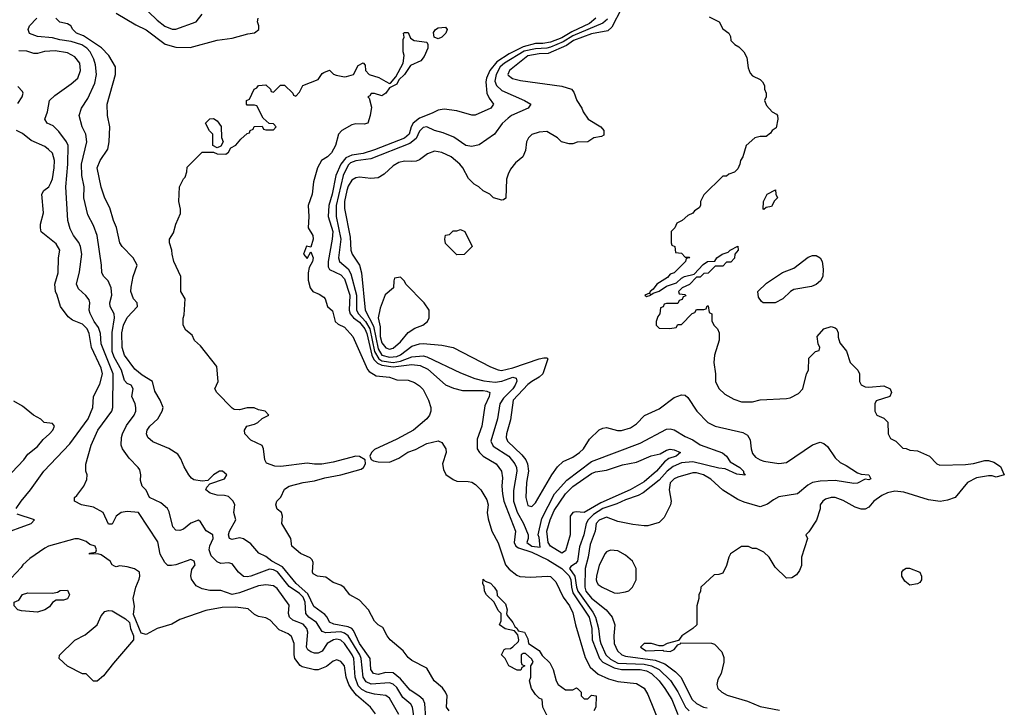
# Model space of a CAD drawing. Header units: inches. Extents: x 2348352 to 2479776, y 460422 to 613655.
# Tile 298 of 590: x 2374455 to 2379714, y 580809 to 584482. Entities that reach past the tile are written whole.
import ezdxf

# ---------------------------------------------------------------- set-up
doc = ezdxf.new("R2010")
doc.units = ezdxf.units.IN
doc.header["$MEASUREMENT"] = 0
doc.layers.add('C3578', color=7, linetype='Continuous')

msp = doc.modelspace()

# ---------------------------------------------------------------- linework, layer by layer
at = {"layer": 'C3578', "color": 4}
for points, elevation in [([(2374970, 584517.1), (2375075.2, 584455.2), (2375130, 584428.2), (2375231.7, 584351.7), (2375290, 584335.8), (2375365.8, 584334.2), (2375510, 584373.4), (2375590, 584384), (2375673.2, 584406.8), (2375709.1, 584410.9), (2375733.2, 584430), (2375732.7, 584450), (2375725.2, 584470), (2375729.2, 584490)], 84), ([(2375144.1, 584524.1), (2375190, 584478.8), (2375230, 584447.3), (2375270, 584430.8), (2375290, 584431), (2375398, 584470), (2375430, 584511)], 88), ([(2377670, 584542.4), (2377618.2, 584441.8), (2377596.9, 584423.1), (2377510, 584406), (2377412.7, 584370), (2377376.4, 584343.6), (2377278.3, 584301.7), (2377230, 584299.3), (2377170, 584289.6), (2377071, 584210), (2377062.8, 584190), (2377064.9, 584184.9), (2377087.9, 584167.9), (2377130, 584158), (2377350, 584126.8), (2377402, 584110), (2377414.4, 584094.4), (2377430.9, 584050.9), (2377458, 584010), (2377464.7, 583990), (2377491.3, 583950), (2377558.8, 583910), (2377576, 583890), (2377574.8, 583865.2), (2377562, 583858), (2377522, 583850), (2377490, 583828.7), (2377432.7, 583827.3), (2377410, 583818), (2377390, 583818), (2377349.1, 583829.1), (2377328, 583850), (2377270, 583884), (2377230, 583882), (2377191.1, 583868.9), (2377172, 583850), (2377162, 583830), (2377156.9, 583783.1), (2377142, 583750), (2377103.5, 583716.5), (2377076, 583684), (2377063.5, 583656.5), (2377056, 583630), (2377051.1, 583528.9), (2377039.6, 583520.4), (2377030, 583518), (2376986, 583530), (2376966, 583550), (2376930, 583568), (2376908, 583590), (2376883.2, 583603.2), (2376852.9, 583632.9), (2376821.2, 583690), (2376805.2, 583710), (2376759, 583750), (2376710, 583772.7), (2376670, 583779.3), (2376633.7, 583766.3), (2376590, 583733.2), (2376573.2, 583726.8), (2376550, 583723.7), (2376510, 583726.6), (2376481.1, 583718.9), (2376450, 583701.2), (2376402.5, 583657.5), (2376370, 583637.2), (2376330, 583633.2), (2376270, 583641.2), (2376250, 583637.2), (2376230, 583625.2), (2376210, 583592.7), (2376202.3, 583570), (2376190.4, 583510), (2376190, 583474), (2376220.9, 583320.9), (2376224.4, 583250), (2376230.4, 583230), (2376270.2, 583170.2), (2376280.4, 583130), (2376300.2, 582930), (2376344.6, 582844.6), (2376370, 582723.8), (2376390, 582690.2), (2376430, 582678.6), (2376470, 582682.9), (2376490, 582691.6), (2376550, 582738.7), (2376590, 582750.4), (2376610, 582752.4), (2376710, 582744), (2376770, 582731), (2376970, 582627.3), (2377010, 582610.8), (2377028, 582608), (2377090, 582621.5), (2377230.4, 582670.4), (2377255.2, 582675.2), (2377270, 582674.8), (2377276, 582670), (2377250, 582589.6), (2377230, 582571.6), (2377190, 582549.6), (2377170, 582533.3), (2377090.4, 582450), (2377076.1, 582343.9), (2377054.9, 582270), (2377053, 582250), (2377060.5, 582230), (2377137.4, 582157.4), (2377158.4, 582130), (2377167, 582110), (2377172.4, 582070), (2377161.6, 582010), (2377158, 581930), (2377170, 581886), (2377190, 581881), (2377210, 581901), (2377297, 582050), (2377326.9, 582093.1), (2377358, 582122), (2377410, 582144.4), (2377446, 582170), (2377466, 582190), (2377498, 582242), (2377550, 582290.8), (2377570, 582300.7), (2377590, 582304), (2377648.3, 582288.3), (2377670, 582288), (2377718, 582302), (2377750, 582322.8), (2377791.9, 582368.1), (2377870, 582404), (2377950, 582464), (2377990, 582478.8), (2378010, 582476), (2378024.5, 582464.5), (2378071, 582390), (2378130.7, 582330.7), (2378170, 582310.8), (2378317.3, 582277.3), (2378342.8, 582262.8), (2378357.3, 582237.3), (2378362, 582190), (2378370, 582164.7), (2378384.7, 582144.7), (2378410.4, 582130.4), (2378430, 582123), (2378509.4, 582110.6), (2378550, 582116.3), (2378690, 582211.3), (2378730, 582224.7), (2378750, 582218), (2378770, 582202), (2378810, 582142), (2378836.9, 582116.9), (2378870, 582101), (2378930, 582060.7), (2378950, 582054), (2378991.3, 582050), (2379002, 582030), (2378990, 582024), (2378970, 582028), (2378930, 582007), (2378910, 582005.1), (2378810, 582019.6), (2378730, 582017), (2378690, 582009.5), (2378664.2, 581995.8), (2378610, 581949.4), (2378510, 581932.3), (2378482, 581918), (2378450, 581894), (2378410, 581879), (2378324.1, 581904.1), (2378290, 581919.3), (2378210, 581969.3), (2378146.8, 582026.8), (2378108, 582050), (2378070, 582061.2), (2378050, 582061.2), (2377970, 582039), (2377950, 582029), (2377930, 582008), (2377924, 581970), (2377934, 581910), (2377930.8, 581890), (2377896.8, 581823.2), (2377870, 581795.3), (2377810, 581779), (2377790, 581779), (2377730, 581785.2), (2377650, 581801.2), (2377590, 581824), (2377550, 581809.3), (2377533.4, 581790), (2377528, 581750), (2377501.4, 581678.6), (2377491.7, 581610), (2377476, 581550), (2377472.9, 581450), (2377479.6, 581430), (2377510, 581392.4), (2377587.3, 581330), (2377619.1, 581290), (2377633.4, 581250), (2377628, 581190), (2377630.5, 581150), (2377648, 581110), (2377670.7, 581090), (2377690, 581082.3), (2377850, 581060.7), (2377900.7, 581040.7), (2377958.2, 580998.2), (2377985.5, 580970), (2378047, 580850), (2378070, 580828.7), (2378106.8, 580810), (2378126.4, 580806.4)], 92), ([(2376561.3, 580750), (2376553.6, 580810), (2376545.1, 580825.1), (2376501.4, 580861.4), (2376470, 580914), (2376450, 580933), (2376430, 580939.7), (2376332.3, 580932.3), (2376305.3, 580945.3), (2376289.8, 580970), (2376279.3, 581070), (2376271.8, 581090), (2376209.9, 581189.9), (2376190, 581205.3), (2376170, 581211.6), (2376090, 581207.3), (2376070, 581214), (2376041.1, 581261.1), (2375999.5, 581290), (2375983, 581310), (2375979.3, 581370), (2375970, 581397.4), (2375950, 581417.2), (2375894, 581454), (2375831.8, 581531.8), (2375810, 581543.9), (2375790, 581546), (2375690, 581509.8), (2375670, 581505.4), (2375650, 581507.8), (2375623.7, 581530), (2375590, 581575.3), (2375570, 581581.2), (2375530, 581577.2), (2375510, 581585.2), (2375478.6, 581618.6), (2375467.8, 581650), (2375470, 581671.3), (2375489.3, 581710), (2375486, 581730), (2375451, 581751), (2375420.2, 581800.2), (2375410, 581809), (2375370, 581793.2), (2375330, 581760.9), (2375310, 581753.2), (2375290, 581755.3), (2375273.6, 581773.6), (2375253.2, 581853.2), (2375244, 581870), (2375210, 581900.9), (2375149.5, 581929.5), (2375130, 581968), (2375108.7, 581990), (2375100.2, 582020.2), (2375102, 582050), (2375096.5, 582076.5), (2375088.7, 582090), (2375040.2, 582140.2), (2375004, 582190), (2374997.2, 582210), (2374999.3, 582250), (2375005.2, 582270), (2375025.4, 582314.6), (2375066, 582370), (2375075.1, 582390), (2375076, 582410), (2375072.7, 582430), (2375055.1, 582470), (2375060.9, 582510), (2375050, 582529), (2375030, 582539.3), (2375014.9, 582554.9), (2374998.3, 582610), (2374960, 582680), (2374949.8, 582710), (2374948.5, 582811.5), (2374961.3, 582890), (2374959.6, 582910), (2374939.3, 582950), (2374936, 582970), (2374946.6, 583010), (2374943.7, 583050), (2374927.2, 583087.2), (2374904, 583110), (2374894, 583130), (2374892.7, 583170), (2374869.4, 583330), (2374850, 583382), (2374818.9, 583438.9), (2374798.4, 583530), (2374799.5, 583590), (2374787.6, 583650), (2374784.7, 583710), (2374814.5, 583830), (2374809.3, 583870), (2374789.3, 583910), (2374772.7, 583970), (2374785.2, 584010), (2374819.1, 584060.9), (2374856.6, 584143.4), (2374865.6, 584190), (2374860.1, 584240.1), (2374851.2, 584271.2), (2374832, 584310), (2374814.5, 584330), (2374787.2, 584347.2), (2374730, 584366), (2374670, 584374.2), (2374630, 584385.1), (2374550, 584391.5), (2374508.5, 584408.5), (2374500.7, 584430), (2374507.6, 584450), (2374547.6, 584490)], 88), ([(2376625.1, 580750), (2376618.3, 580830), (2376609.7, 580850), (2376587.6, 580870), (2376540.4, 580900.4), (2376490, 580961.1), (2376450, 580992.3), (2376410, 580995.4), (2376370, 580984), (2376345.1, 580990), (2376331.2, 581011.2), (2376326.9, 581070), (2376270.8, 581150), (2376238.6, 581218.6), (2376229, 581229), (2376210, 581238.4), (2376133.1, 581253.1), (2376110, 581264.5), (2376098, 581290), (2376084.9, 581304.9), (2376026.9, 581346.9), (2375994.5, 581414.5), (2375931.9, 581470), (2375858.4, 581558.4), (2375802, 581590), (2375770, 581614.5), (2375731.8, 581631.8), (2375690, 581681.2), (2375650, 581709.4), (2375630, 581714.5), (2375590, 581704.5), (2375575.3, 581710), (2375569.7, 581729.7), (2375576.2, 581750), (2375609.5, 581810), (2375599, 581850), (2375604, 581890), (2375596, 581910), (2375570, 581934.5), (2375550, 581940.9), (2375510, 581942), (2375472.7, 581952.7), (2375448.7, 581970), (2375454.6, 581985.4), (2375470, 582002), (2375548.7, 582030), (2375562, 582050), (2375550, 582062), (2375538, 582070), (2375522, 582070), (2375491.3, 582050), (2375459.8, 582020.2), (2375430, 582017.2), (2375384.8, 582024.8), (2375372.5, 582032.5), (2375359, 582050), (2375333.6, 582093.6), (2375316.5, 582136.5), (2375300.2, 582160.2), (2375251.9, 582191.9), (2375167.3, 582227.3), (2375139.3, 582250), (2375132, 582270), (2375136.2, 582290), (2375149.7, 582310.3), (2375192.7, 582350), (2375216, 582390), (2375221.2, 582410), (2375205.2, 582450), (2375177.5, 582497.5), (2375165.2, 582550), (2375110, 582583.7), (2375070, 582616), (2375014.5, 582690), (2375003, 582730), (2375001.1, 582810), (2375010, 582850.8), (2375030, 582890.7), (2375084, 582950), (2375082, 582970), (2375064, 582990), (2375049.4, 583030), (2375050, 583054), (2375062, 583110), (2375082, 583170), (2375062, 583210), (2375002, 583270), (2374989.4, 583289.4), (2374972.1, 583372.1), (2374956, 583410), (2374937, 583477), (2374910, 583528), (2374890, 583588), (2374869.3, 583690), (2374884.5, 583730), (2374925.2, 583790), (2374933.2, 583830), (2374937.2, 583910), (2374924, 583970), (2374922.7, 584030), (2374967, 584190), (2374967, 584230), (2374931.5, 584291.5), (2374892, 584332), (2374796.6, 584396.6), (2374759, 584410), (2374739.3, 584430), (2374728.7, 584450), (2374710, 584459.3), (2374669.3, 584469.3), (2374649, 584490)], 84), ([(2377533.1, 584490), (2377498.4, 584461.6), (2377403.4, 584416.6), (2377350, 584385.7), (2377290, 584362.7), (2377250, 584355.4), (2377210, 584354.8), (2377143.6, 584336.4), (2377070, 584299), (2377003.8, 584256.2), (2376966.5, 584210), (2376948.9, 584170), (2376945.7, 584150), (2376950.3, 584090.3), (2376962.4, 584062.4), (2376986, 584030), (2376971, 584010), (2376888.1, 583971.9), (2376870, 583971.8), (2376790, 583995.1), (2376723.2, 584003.2), (2376690, 583999.5), (2376658, 583982), (2376590, 583955.3), (2376556.9, 583930), (2376546, 583910), (2376536.1, 583870), (2376510.8, 583849.2), (2376350, 583786.2), (2376290, 583767.2), (2376230, 583757.8), (2376196.8, 583743.2), (2376170.2, 583710), (2376143.2, 583650), (2376123.6, 583550), (2376106, 583490), (2376103.2, 583430), (2376127.9, 583350), (2376124.7, 583310), (2376102.2, 583190), (2376102.4, 583162.4), (2376110, 583146.7), (2376170, 583119.5), (2376190, 583098), (2376219.3, 583010), (2376214.7, 582930), (2376220.7, 582910), (2376238.5, 582890), (2376270, 582866.2), (2376299.5, 582830), (2376310, 582806), (2376336.6, 582690), (2376347.6, 582667.6), (2376367.1, 582647.1), (2376390, 582636.4), (2376450, 582627.9), (2376550, 582640.6), (2376595, 582635), (2376634.9, 582614.9), (2376730, 582530.7), (2376772.8, 582512.8), (2376820.4, 582500.4), (2376930, 582500.4), (2376950, 582498), (2376966, 582490), (2376962, 582470), (2376940.4, 582419.6), (2376923.8, 582310), (2376899.2, 582240.8), (2376898.4, 582190), (2376910.3, 582170.3), (2376930, 582150.5), (2377000.7, 582110), (2377028, 582070), (2377034, 582034), (2377030.4, 581990), (2377033.4, 581950), (2377041.5, 581910), (2377103.1, 581750), (2377096.5, 581690), (2377105.2, 581670), (2377120.1, 581660.1), (2377190, 581637.1), (2377276.9, 581596.9), (2377350.6, 581550.6), (2377390.5, 581510.5), (2377398.4, 581490), (2377401.8, 581450), (2377410, 581419.5), (2377496.6, 581290), (2377510.2, 581230), (2377512.9, 581170), (2377552.4, 581070), (2377570.3, 581050), (2377630, 581019.1), (2377670, 581011.5), (2377770, 581010.2), (2377802.9, 581002.9), (2377830.1, 580990.1), (2377870.3, 580950), (2377901.3, 580910), (2377938, 580850), (2377970.2, 580770.2)], 84), ([(2377594.6, 584485.4), (2377570, 584463.1), (2377410, 584395), (2377357.1, 584362.9), (2377290, 584336.1), (2377270, 584329.9), (2377210, 584326.5), (2377150, 584313.6), (2377044.9, 584250), (2377021.3, 584230), (2376999.7, 584190), (2376993.7, 584153.7), (2377001.1, 584130), (2377030, 584103.7), (2377151.3, 584050), (2377184.7, 584030), (2377171.3, 584010), (2377082.8, 583970), (2377063.9, 583956.1), (2377032.5, 583927.5), (2376991, 583870), (2376910, 583813.2), (2376870, 583803.7), (2376838, 583810), (2376773.6, 583853.6), (2376717.6, 583877.6), (2376670, 583889.6), (2376629.3, 583909.3), (2376610, 583906.6), (2376590, 583886), (2376572.1, 583847.9), (2376539.8, 583820.2), (2376330, 583739.2), (2376250, 583728.6), (2376222.7, 583717.3), (2376210, 583705.6), (2376182.2, 583650), (2376146.4, 583490), (2376146, 583430), (2376170.2, 583310), (2376158.7, 583210), (2376163, 583190), (2376210, 583150.4), (2376224.1, 583124.1), (2376254.3, 583010), (2376253.6, 582930), (2376265.2, 582910), (2376302.5, 582870), (2376324.7, 582830), (2376349.6, 582710), (2376373.4, 582670), (2376390, 582660.1), (2376450, 582650.1), (2376490, 582657.3), (2376550, 582680.9), (2376610, 582685.7), (2376630, 582680.3), (2376810, 582595.5), (2376886, 582566), (2376933.6, 582553.6), (2376994.1, 582545.9), (2377030, 582551.2), (2377090, 582573.1), (2377107.1, 582567.1), (2377110.5, 582550.5), (2377102.4, 582530), (2377088.7, 582510), (2377039, 582461), (2377020.3, 582430), (2377007, 582350), (2376972.4, 582230), (2376984.2, 582204.2), (2377068, 582150), (2377099.3, 582110), (2377108.4, 582090), (2377110.3, 582070), (2377093, 581967), (2377092.9, 581910), (2377112.1, 581852.1), (2377145.7, 581790), (2377170.8, 581730), (2377170.8, 581710), (2377163, 581690), (2377191, 581670), (2377235.8, 581664.2), (2377230, 581715.3), (2377223.7, 581730), (2377243.4, 581816.6), (2377312.3, 581950), (2377377.2, 582022.8), (2377510, 582122.6), (2377770, 582220.3), (2377910, 582294.8), (2377930, 582296), (2377950, 582291), (2378010, 582254.8), (2378050, 582237.3), (2378090.5, 582210.5), (2378208.8, 582168.8), (2378230, 582151), (2378250, 582120.7), (2378300.7, 582090), (2378321, 582070), (2378321, 582061), (2378330.7, 582049.3), (2378285.4, 582054.6), (2378223.5, 582083.5), (2378190, 582086.2), (2378050, 582119.8), (2377990, 582114.8), (2377945, 582095), (2377913.1, 582070), (2377870, 582022.6), (2377784.8, 581955.2), (2377759.2, 581940.8), (2377690, 581917.3), (2377645, 581895), (2377569.1, 581870.9), (2377520.5, 581839.5), (2377492.3, 581810), (2377480.7, 581790), (2377469.2, 581730), (2377445.9, 581665.9), (2377434.3, 581590), (2377423.2, 581576.8), (2377398.4, 581561.6), (2377392.4, 581550), (2377420.2, 581510), (2377428.7, 581450), (2377435.6, 581430), (2377517.2, 581317.2), (2377531, 581291), (2377547.1, 581230), (2377552.9, 581170), (2377559.6, 581150), (2377586.3, 581090), (2377610, 581066.3), (2377650, 581045), (2377790, 581039.4), (2377830.5, 581030), (2377870.1, 581010.1), (2377931.7, 580951.7), (2377971, 580891), (2378012, 580810), (2378030.2, 580790.2)], 88), ([(2378136.9, 584496.9), (2378191.1, 584471.1), (2378210, 584434), (2378242, 584410), (2378251.6, 584391.6), (2378254, 584370), (2378274, 584350), (2378296.9, 584336.9), (2378322, 584310), (2378339.6, 584279.6), (2378345.4, 584225.4), (2378356.9, 584196.9), (2378370, 584182), (2378410, 584162), (2378422, 584150), (2378434, 584130), (2378434, 584110), (2378442, 584090), (2378442, 584070), (2378434, 584050), (2378443.6, 584023.6), (2378474, 583990), (2378496.9, 583976.9), (2378502, 583970), (2378504.7, 583950), (2378496, 583904), (2378474, 583890), (2378464.7, 583875.3), (2378442, 583858), (2378410, 583857.2), (2378382, 583850), (2378336, 583810), (2378318, 583750), (2378304.7, 583730), (2378302, 583710), (2378290, 583686), (2378272.7, 583667.3), (2378243.6, 583656.4), (2378230, 583646), (2378210, 583646), (2378110, 583546), (2378092, 583510), (2378092, 583490), (2378083.6, 583476.4), (2378059.6, 583460.4), (2378050, 583448), (2378023.6, 583436.4), (2377994, 583410), (2377965.4, 583394.6), (2377954, 583370), (2377934, 583350), (2377934, 583290), (2377938, 583278), (2377954, 583270), (2377958, 583238), (2377990, 583234), (2378010, 583214), (2378030, 583214), (2378034, 583210), (2378014, 583206), (2378012, 583190), (2377951, 583129), (2377930, 583122), (2377914.8, 583105.2), (2377858, 583070), (2377838, 583042), (2377822, 583030), (2377819.6, 583020.4), (2377794, 583010), (2377803.6, 583003.6), (2377826, 583010), (2377822, 583018), (2377830, 583014), (2377838, 583022), (2377870, 583032), (2377910, 583058), (2377963.1, 583076.9), (2377990, 583102), (2378006, 583110), (2378058, 583122), (2378105.6, 583174.4), (2378128, 583190), (2378168, 583192), (2378178, 583210), (2378208, 583230), (2378239, 583241), (2378250, 583251.3), (2378290, 583271.3), (2378292, 583250), (2378274, 583230), (2378272.7, 583207.3), (2378252.7, 583187.3), (2378230, 583186), (2378210, 583166), (2378170, 583166), (2378132.7, 583127.3), (2378110, 583126), (2378090, 583106), (2378070, 583106), (2378032.7, 583067.3), (2377994, 583050), (2377974, 583030), (2377978, 583018), (2378010, 583014), (2378012.7, 583007.3), (2377998, 583002), (2377992.7, 582987.3), (2377978, 582982), (2377970, 582966), (2377910, 582966), (2377898, 582962), (2377892.7, 582947.3), (2377878, 582942), (2377874, 582910), (2377863.6, 582896.4), (2377854, 582870), (2377854, 582850), (2377870, 582834), (2377927.3, 582832.7), (2377962, 582838), (2377970, 582854), (2377990, 582854), (2378047.3, 582912.7), (2378062, 582918), (2378070, 582934), (2378110, 582934), (2378122, 582938), (2378127.3, 582952.7), (2378132.7, 582952.7), (2378138, 582918), (2378152, 582910), (2378152.7, 582872.7), (2378162, 582850), (2378182, 582830), (2378191.3, 582810), (2378191, 582770), (2378166.8, 582690), (2378162.8, 582650), (2378170.7, 582590), (2378170.8, 582550), (2378190, 582511.3), (2378221.4, 582481.4), (2378270, 582454.8), (2378310, 582441), (2378370, 582441), (2378410, 582451), (2378550, 582458), (2378570, 582462), (2378614.6, 582485.4), (2378638, 582510), (2378658, 582590), (2378668, 582610), (2378670, 582674), (2378706, 582710), (2378726, 582714), (2378728, 582730), (2378719, 582750), (2378714, 582790), (2378750, 582831), (2378790, 582842.8), (2378810, 582836), (2378818, 582830), (2378826, 582810), (2378826.4, 582786.4), (2378835.3, 582755.3), (2378870.7, 582710.7), (2378890.6, 582650.6), (2378931, 582610), (2378941, 582590), (2378941, 582550), (2378950, 582532), (2378970, 582521), (2378990, 582518.8), (2379070, 582526.8), (2379104.7, 582510), (2379112, 582490), (2379102, 582470), (2379030, 582446), (2379022, 582430), (2379022, 582390), (2379034, 582370), (2379070, 582354), (2379092.7, 582332.7), (2379094, 582270), (2379105.4, 582245.4), (2379134, 582230), (2379172.7, 582192.7), (2379190, 582192), (2379210, 582182), (2379250, 582178), (2379314, 582150), (2379354, 582110), (2379370, 582102), (2379506.4, 582106.4), (2379550, 582111), (2379610, 582126.8), (2379630, 582126.8), (2379658, 582118), (2379694.4, 582094.4), (2379714, 582050), (2379670, 582039), (2379650, 582045.2), (2379630, 582045.2), (2379564.9, 582035.1), (2379518, 582010), (2379450.9, 581929.1), (2379410, 581915.3), (2379370.9, 581909.1), (2379310, 581917.2), (2379178, 581958), (2379130, 581962.7), (2379090, 581955.1), (2379059.9, 581940.1), (2379018, 581910), (2378990, 581878), (2378970, 581868), (2378950, 581868), (2378918, 581878), (2378854.2, 581914.2), (2378810, 581929), (2378790, 581929), (2378759.8, 581920.2), (2378744.7, 581910), (2378731.3, 581890), (2378730.9, 581869.1), (2378710.9, 581809.1), (2378670, 581746), (2378654, 581730), (2378662, 581710), (2378631.3, 581610), (2378630, 581566), (2378619.8, 581540.2), (2378603.6, 581516.4), (2378579.6, 581500.4), (2378550, 581498), (2378490, 581558), (2378458, 581610), (2378430, 581638), (2378390, 581658), (2378370, 581658), (2378348.4, 581668.4), (2378310, 581668), (2378251.6, 581628.4), (2378242, 581610), (2378230, 581566), (2378210, 581526), (2378190, 581518), (2378163.6, 581516.4), (2378094, 581450), (2378092, 581430), (2378082, 581410), (2378082, 581390), (2378072, 581350), (2378071.3, 581250), (2378051, 581229), (2377992, 581190), (2377974, 581166), (2377914, 581150), (2377890, 581138), (2377870, 581138), (2377829.1, 581149.1), (2377791, 581149), (2377771.3, 581130), (2377802, 581110), (2377890, 581114), (2377894, 581110), (2377930, 581106.8), (2377950, 581118), (2377970, 581142), (2377986, 581150), (2377986, 581154), (2378150, 581151), (2378165.4, 581145.4), (2378205.4, 581105.4), (2378215.3, 581075.3), (2378216, 581050), (2378201, 580990), (2378183.5, 580956.5), (2378178, 580930), (2378184.7, 580910), (2378204.7, 580890), (2378233.2, 580873.2), (2378341.8, 580841.8), (2378410, 580813.1), (2378514, 580794)], 96), ([(2376749, 580790), (2376735.1, 580810), (2376737.6, 580870), (2376729.7, 580889.7), (2376712.7, 580912.7), (2376669.4, 580950), (2376630, 581018), (2376550, 581058), (2376530, 581075.3), (2376504, 581110), (2376433.2, 581170), (2376417.2, 581190), (2376394.6, 581234.6), (2376370, 581248.7), (2376350, 581268.7), (2376318, 581330), (2376270, 581381.2), (2376218, 581410), (2376189.1, 581449.1), (2376170, 581462), (2376130, 581475.3), (2376090, 581504), (2376046, 581510), (2376022.7, 581522.7), (2376019, 581530), (2376022, 581582), (2376017, 581597), (2376006.6, 581606.6), (2375955.3, 581630), (2375909, 581670), (2375904, 581710), (2375855.3, 581790), (2375859, 581830), (2375854, 581850), (2375830, 581868), (2375824, 581890), (2375829.2, 581910), (2375849.5, 581930.5), (2375870, 581974.9), (2375894, 581990), (2375970, 582010.2), (2376030, 582019.1), (2376085.2, 582034.8), (2376170, 582050.2), (2376278.5, 582081.5), (2376290.9, 582089.1), (2376303.1, 582110), (2376300.5, 582130), (2376270, 582147.8), (2376250, 582149.8), (2376130, 582118.7), (2376068.5, 582108.5), (2376030, 582107.1), (2375990, 582112.3), (2375850, 582094.5), (2375817.5, 582097.5), (2375773.2, 582113.2), (2375765.2, 582130), (2375757.2, 582190), (2375750, 582208), (2375690, 582235.3), (2375657.2, 582270), (2375655.3, 582290), (2375669, 582311), (2375710, 582321), (2375728, 582330), (2375750, 582352), (2375786, 582370), (2375766, 582390), (2375730, 582398), (2375708.4, 582408.4), (2375670, 582408.7), (2375630, 582398), (2375600.4, 582400.4), (2375590, 582406), (2375508, 582490), (2375498, 582510), (2375515.3, 582550), (2375508, 582630), (2375420.2, 582740.2), (2375388.9, 582768.9), (2375376.5, 582796.5), (2375343.1, 582823.1), (2375328.7, 582850), (2375328.4, 582888.4), (2375334, 582906), (2375339, 582990), (2375315.3, 583030), (2375315.3, 583110), (2375279, 583190), (2375269, 583230), (2375268.7, 583250), (2375255.3, 583290), (2375255.3, 583310), (2375277.2, 583342.8), (2375289.5, 583390.5), (2375313.6, 583446.4), (2375314, 583470), (2375305.2, 583510), (2375309.2, 583590), (2375330, 583632), (2375339, 583641), (2375348.7, 583670), (2375350, 583694), (2375430, 583774), (2375490, 583774), (2375510, 583764.7), (2375556.4, 583763.6), (2375570, 583774), (2375583.1, 583796.9), (2375610, 583812), (2375636.4, 583843.6), (2375670, 583874), (2375682, 583878), (2375686, 583890), (2375702, 583898), (2375708.4, 583911.6), (2375750, 583914), (2375758, 583898), (2375770, 583894), (2375810, 583894), (2375826, 583910), (2375810, 583926), (2375787.3, 583927.3), (2375756.4, 583956.4), (2375722, 584022), (2375710, 584026), (2375670, 584026), (2375666, 584030), (2375666, 584050), (2375682, 584058), (2375708, 584110), (2375722, 584118), (2375730, 584131.3), (2375770, 584134), (2375794, 584110), (2375798, 584098), (2375810, 584094), (2375848.4, 584131.6), (2375870, 584132), (2375914, 584090), (2375918, 584078), (2375930, 584074), (2375950, 584094), (2375968, 584130), (2376050, 584162), (2376070, 584194), (2376080.4, 584199.6), (2376110, 584212), (2376131.6, 584191.6), (2376145.4, 584185.4), (2376190, 584176), (2376201.2, 584178.8), (2376238, 584190), (2376263.1, 584236.9), (2376290, 584252), (2376299.6, 584239.6), (2376302, 584210), (2376322, 584190), (2376373.4, 584173.4), (2376410, 584151), (2376430, 584142), (2376436.4, 584143.6), (2376464, 584176), (2376504, 584250), (2376508.7, 584290), (2376504, 584310), (2376504, 584376), (2376508, 584388), (2376506, 584410), (2376510, 584414), (2376530, 584414), (2376542.8, 584382.8), (2376562, 584370), (2376630, 584362), (2376636, 584350), (2376636, 584330), (2376614.9, 584285.1), (2376597.3, 584262.7), (2376543, 584237), (2376510.7, 584189.3), (2376479.6, 584160.4), (2376470, 584138), (2376430, 584118), (2376410, 584088.7), (2376390, 584075.3), (2376350, 584088), (2376332.7, 584087.3), (2376324.7, 584075.3), (2376314, 584070), (2376322, 584062), (2376334.8, 584014.8), (2376328, 583970), (2376314.8, 583930), (2376295.9, 583924.1), (2376250, 583925.2), (2376230, 583921.2), (2376176, 583890), (2376158.8, 583870), (2376141.6, 583810), (2376120.4, 583770), (2376099.1, 583750), (2376067.7, 583730), (2376045.5, 583690), (2376024.9, 583615.1), (2376016.9, 583550), (2375996.5, 583490), (2376000.3, 583430), (2375996.3, 583370), (2376020.3, 583330), (2376023.1, 583310), (2376010, 583266), (2375987.7, 583272.3), (2375971.3, 583230), (2375990, 583206), (2376010, 583242), (2376022.8, 583210), (2376019.1, 583190), (2376001.7, 583158.3), (2375996.9, 583130), (2375995.8, 583090), (2376006.4, 583050), (2376021, 583030), (2376055.6, 583015.6), (2376079.3, 582999.3), (2376086.8, 582990), (2376098.8, 582950), (2376125.9, 582925.9), (2376139.5, 582870), (2376156.2, 582856.2), (2376190, 582839.6), (2376235.3, 582790), (2376313.2, 582613.2), (2376321.8, 582601.8), (2376359, 582579), (2376430, 582572.3), (2376470, 582558.4), (2376530, 582555.5), (2376564.1, 582544.1), (2376590, 582526.8), (2376610, 582506), (2376638, 582450), (2376650.4, 582410), (2376650.4, 582390), (2376644.9, 582370), (2376630.5, 582350), (2376559.1, 582290), (2376470, 582241.1), (2376350, 582186), (2376334, 582170), (2376325.7, 582150), (2376332.5, 582132.5), (2376344.8, 582124.8), (2376370, 582120.2), (2376430, 582119), (2376480.1, 582139.9), (2376529.1, 582170.9), (2376570, 582186.3), (2376630, 582217.7), (2376690, 582232.2), (2376710, 582222.8), (2376730.4, 582190), (2376732.2, 582170), (2376713.7, 582110), (2376718.7, 582078.7), (2376732.1, 582052.1), (2376770, 582025.5), (2376790, 582017.1), (2376850, 582015.6), (2376870, 582011.5), (2376890, 581999.6), (2376918.5, 581970), (2376950, 581917.1), (2376956.9, 581890), (2376951.6, 581850), (2376956.5, 581816.5), (2376977.6, 581750), (2377010, 581686.8), (2377050.7, 581570), (2377070, 581547.3), (2377110, 581514.8), (2377126.9, 581506.9), (2377183.4, 581503.4), (2377274, 581510), (2377290, 581506.8), (2377318.8, 581478.8), (2377357.8, 581397.8), (2377392.3, 581350), (2377410, 581314), (2377423.7, 581250), (2377474.9, 581074.9), (2377502.7, 581022.7), (2377545.3, 580985.3), (2377600.4, 580960.4), (2377650, 580947.2), (2377750, 580936), (2377790, 580910.4), (2377810, 580877.3), (2377881.4, 580701.4)], 76), ([(2376479.5, 580770), (2376430, 580858), (2376410, 580871.6), (2376350, 580878.3), (2376310, 580889.8), (2376283.5, 580903.5), (2376263.3, 580923.3), (2376246.8, 580970), (2376239.3, 581070), (2376230.8, 581090), (2376189.7, 581150), (2376170, 581168.2), (2376150, 581172), (2376131.6, 581168.4), (2376098, 581150), (2376070, 581109.4), (2376050, 581098), (2376030, 581098.4), (2376010, 581105.1), (2375995.1, 581115.1), (2375986.3, 581130), (2375994, 581210), (2375989.7, 581230), (2375970, 581253.7), (2375914, 581274), (2375896.2, 581290), (2375891.6, 581310), (2375894.2, 581354.2), (2375830, 581442.7), (2375810, 581458), (2375770, 581463.7), (2375730, 581457), (2375630, 581419.5), (2375590, 581412), (2375530, 581433.2), (2375470, 581432), (2375430, 581440.9), (2375398.4, 581458.4), (2375373.4, 581493.4), (2375369.5, 581510.5), (2375374.8, 581545.2), (2375393.2, 581570), (2375388, 581590), (2375370, 581599), (2375290, 581569.3), (2375265.6, 581565.6), (2375246.6, 581566.6), (2375230, 581582), (2375206.2, 581626.2), (2375193.5, 581693.5), (2375089.4, 581849.4), (2375030, 581855.1), (2374998, 581850), (2374970.7, 581830), (2374950, 581788), (2374930, 581788), (2374902, 581850), (2374850, 581877.2), (2374786, 581890), (2374748, 581910), (2374748, 581930), (2374760.4, 581939.6), (2374798, 581990), (2374814.6, 582025.4), (2374815.3, 582050), (2374808, 582070), (2374808.4, 582108.4), (2374837.2, 582210), (2374872.7, 582290), (2374946.6, 582390), (2374952.3, 582410), (2374954.5, 582590), (2374889.8, 582749.8), (2374886.2, 582806.2), (2374876.9, 582836.9), (2374853.2, 582870), (2374831.7, 582911.7), (2374827, 582930), (2374829.3, 582970), (2374826, 582986), (2374809.4, 583009.4), (2374770, 583044), (2374759.3, 583070), (2374775.5, 583135.5), (2374787, 583230), (2374780.9, 583270), (2374771.5, 583291.5), (2374742.7, 583330), (2374724.4, 583364.4), (2374712.3, 583410), (2374702, 583590), (2374711.6, 583710), (2374714, 583810), (2374706, 583830), (2374664.8, 583884.8), (2374634.5, 583914.5), (2374602, 583930), (2374589.3, 583950), (2374604, 583990), (2374615.3, 584050), (2374643.2, 584076.8), (2374730, 584138.8), (2374765.2, 584170), (2374779.3, 584210), (2374777, 584250), (2374750, 584283.7), (2374710, 584305.1), (2374644.9, 584315.1), (2374587.1, 584312.9), (2374550, 584302), (2374530, 584302), (2374493.6, 584313.6), (2374450, 584316)], 92), ([(2374445.6, 584034.4), (2374468.7, 584070), (2374473.2, 584090), (2374470, 584098), (2374445.6, 584125.6)], 96), ([(2374437.2, 581870), (2374462.7, 581910), (2374513.2, 581970), (2374583.7, 582070), (2374723.3, 582216.7), (2374820.7, 582350), (2374845.1, 582410), (2374849.5, 582470), (2374884.2, 582535.8), (2374897.4, 582590), (2374890, 582621.2), (2374839.7, 582730), (2374826.1, 582806.1), (2374815.4, 582830), (2374790, 582854.7), (2374737.6, 582877.6), (2374714.8, 582894.8), (2374673.2, 582950), (2374656, 583010), (2374646, 583030), (2374643.7, 583070), (2374660.9, 583130), (2374662.7, 583210), (2374669.2, 583250), (2374650, 583284), (2374569.6, 583349.6), (2374566, 583370), (2374566, 583390), (2374582.7, 583450), (2374572.7, 583550), (2374584, 583570), (2374611.3, 583588.7), (2374622, 583610), (2374630, 583632), (2374639.6, 583690), (2374640.7, 583730), (2374630, 583768.7), (2374610, 583789.2), (2374590, 583805.2), (2374516.5, 583836.5), (2374470, 583874), (2374438, 583890)], 96), ([(2374345.9, 581994.1), (2374478, 582130), (2374499.7, 582160.3), (2374550, 582202.4), (2374580.7, 582239.3), (2374614.5, 582270), (2374632, 582290), (2374641.2, 582310), (2374630, 582324), (2374586, 582330), (2374568.4, 582348.4), (2374529.1, 582369.1), (2374470, 582418), (2374424.7, 582444.7)], 104), ([(2374349.3, 581730), (2374517.2, 581790), (2374535.3, 581810), (2374441.2, 581841.2)], 96), ([(2376354.8, 580774.8), (2376329.3, 580810), (2376254.5, 580874.5), (2376227, 580907), (2376213.7, 580930), (2376199.7, 580970), (2376189.3, 581030), (2376170, 581053.2), (2376150, 581062.7), (2376130, 581056), (2376093.7, 581026.3), (2376050, 581009.3), (2376029.2, 581009.2), (2375964.7, 581024.7), (2375952.5, 581032.5), (2375925.2, 581070), (2375920.9, 581090), (2375921.6, 581150), (2375907, 581187), (2375890, 581201.2), (2375842, 581222), (2375793.8, 581273.8), (2375770, 581286.6), (2375730, 581294), (2375710, 581304), (2375675.1, 581335.1), (2375610, 581344.5), (2375537.5, 581342.5), (2375450, 581326.6), (2375310, 581277.6), (2375267.1, 581252.9), (2375190.4, 581229.6), (2375130, 581197.2), (2375104.7, 581204.7), (2375064, 581304), (2375068.4, 581348.4), (2375062, 581390), (2375075.1, 581450), (2375093.2, 581493.2), (2375097.2, 581510), (2375095.3, 581530), (2375069.1, 581549.1), (2375030, 581559), (2374990, 581565.2), (2374970, 581559), (2374962, 581562), (2374948.7, 581570), (2374939, 581590), (2374890, 581624), (2374872, 581628), (2374827.3, 581627.3), (2374828.4, 581631.6), (2374862, 581638), (2374866, 581650), (2374858, 581670), (2374830, 581679), (2374810, 581694), (2374790, 581702), (2374770, 581708.7), (2374750, 581708.7), (2374610, 581669.4), (2374590, 581659.5), (2374510, 581604), (2374471.3, 581570), (2374464, 581556), (2374410, 581498)], 96), ([(2377275.3, 580755.3), (2377248.9, 580808.9), (2377246, 580850), (2377230, 580858), (2377210, 580878), (2377189, 580910), (2377178, 580950), (2377186, 580970), (2377186, 581030), (2377198, 581050), (2377190, 581066), (2377156.4, 581096.4), (2377143.6, 581096.4), (2377134, 581090), (2377134, 581050), (2377138, 581038), (2377154, 581030), (2377138, 581022), (2377132.7, 581007.3), (2377112.7, 581007.3), (2377068, 581030), (2377048.9, 581068.9), (2377029, 581090), (2377043.1, 581116.9), (2377050, 581122), (2377076.4, 581123.6), (2377090, 581132), (2377119, 581161), (2377122, 581170), (2377115.3, 581195.3), (2377098, 581218), (2377048.4, 581228.4), (2377018, 581250), (2377026, 581270), (2377026, 581310), (2377010, 581326), (2376988.7, 581370), (2376948, 581410), (2376938, 581430), (2376935.3, 581455.3), (2376928.7, 581468.7), (2376930, 581494), (2376942, 581482), (2376970, 581471.3), (2376990, 581451.3), (2377002.8, 581430), (2377006, 581406), (2377050, 581362), (2377058.8, 581330), (2377056, 581310), (2377059.6, 581299.6), (2377090, 581262), (2377099.6, 581239.6), (2377112, 581230), (2377118, 581218), (2377152, 581210), (2377170, 581174), (2377172, 581150), (2377230, 581112), (2377245.4, 581085.4), (2377286, 581046), (2377304.7, 581010), (2377321, 580950), (2377332, 580930), (2377370, 580902), (2377410, 580902), (2377430, 580912), (2377434, 580910), (2377454, 580890), (2377454, 580870), (2377470, 580854), (2377490, 580854), (2377510, 580874), (2377534, 580870), (2377532, 580810), (2377522, 580790)], 72)]:
    msp.add_lwpolyline(points, dxfattribs=dict(at, elevation=elevation))
for points, elevation in [([(2376690, 584379), (2376669, 584389), (2376666.3, 584413.7), (2376675.3, 584430), (2376690, 584438.8), (2376730, 584442), (2376738, 584430), (2376731, 584410), (2376710, 584389)], 76), ([(2375510, 583798), (2375486, 583810), (2375486, 583870), (2375468.4, 583888.4), (2375448, 583930), (2375470, 583952), (2375490, 583954), (2375510, 583942), (2375531.6, 583911.6), (2375532.7, 583852.7), (2375542, 583830), (2375530, 583806)], 76), ([(2378430, 583468.7), (2378426, 583470), (2378428, 583510), (2378448, 583550), (2378492.7, 583572.7), (2378494, 583550), (2378502, 583530), (2378486, 583514), (2378470, 583484), (2378442, 583478)], 96), ([(2376790, 583226), (2376730, 583286), (2376726, 583310), (2376728.9, 583331.1), (2376750, 583334), (2376770, 583354), (2376790, 583354), (2376810, 583362), (2376832, 583350), (2376871.3, 583270), (2376830, 583228)], 92), ([(2378490, 582969), (2378426, 582970), (2378416.4, 582976.4), (2378400.4, 583000.4), (2378398, 583030), (2378444.7, 583075.3), (2378529.1, 583130.9), (2378590, 583154.8), (2378665.8, 583214.2), (2378690, 583222.4), (2378710, 583221.6), (2378730.4, 583210.4), (2378741.3, 583190), (2378746.7, 583150), (2378744.9, 583110), (2378732.7, 583087.3), (2378710, 583067.6), (2378684, 583056), (2378590, 583041.2), (2378571.3, 583030), (2378532, 582990)], 96), ([(2376490, 583106), (2376458, 583102), (2376452.7, 583087.3), (2376452, 583050), (2376407.1, 583012.9), (2376379.8, 582940.2), (2376370.5, 582890), (2376380.6, 582840.6), (2376380.6, 582790), (2376390, 582756.4), (2376410, 582728.8), (2376430, 582722), (2376450, 582727), (2376490, 582762), (2376529.7, 582810.3), (2376565.8, 582834.2), (2376609.3, 582850.7), (2376634, 582870), (2376642, 582890), (2376642, 582930), (2376615.3, 582970), (2376518, 583070), (2376510, 583086)], 96), ([(2377470, 581849.6), (2377427.3, 581852.7), (2377410, 581848.7), (2377396, 581830), (2377396, 581730), (2377370, 581644), (2377350, 581632), (2377289.8, 581670), (2377278, 581690), (2377271.2, 581750), (2377288.4, 581810), (2377310, 581860.7), (2377369.6, 581950), (2377410, 581988.2), (2377510, 582058.4), (2377530, 582066), (2377590, 582074.9), (2377675.3, 582104.7), (2377750, 582118.4), (2377828.2, 582151.8), (2377876.3, 582163.7), (2377910, 582182.4), (2377930, 582188), (2377950, 582184.9), (2377984.7, 582170), (2377961, 582150), (2377922.9, 582137.1), (2377899, 582121), (2377856.4, 582070), (2377790, 582013.3), (2377716.3, 581970), (2377559.1, 581900.9)], 84), ([(2377610, 581649), (2377590, 581639), (2377582.8, 581630), (2377550, 581568.7), (2377535.5, 581510), (2377533.4, 581490), (2377537.5, 581477.5), (2377545.1, 581465.1), (2377566, 581450), (2377630, 581420.7), (2377650, 581418.8), (2377690, 581426), (2377708.9, 581431.1), (2377728, 581450), (2377748, 581490), (2377748, 581550), (2377728, 581590), (2377690, 581622), (2377650, 581644)], 96), ([(2379210, 581462), (2379183.1, 581483.1), (2379166, 581510), (2379166, 581530), (2379176.4, 581543.6), (2379190, 581552), (2379208.4, 581551.6), (2379262, 581530), (2379271.3, 581510), (2379271.1, 581488.9), (2379263.6, 581476.4), (2379250, 581468)], 96), ([(2374550, 581317), (2374464.7, 581324.7), (2374446, 581330), (2374426, 581350), (2374426, 581370), (2374450, 581382), (2374470, 581412), (2374499, 581421), (2374630, 581418), (2374656.4, 581423.6), (2374672, 581432), (2374710, 581434), (2374722, 581410), (2374711, 581389), (2374690, 581382), (2374650, 581382), (2374630, 581368), (2374614.4, 581345.6), (2374590, 581329.2)], 96), ([(2374850, 580948), (2374810, 580988), (2374790, 580988), (2374710, 581028), (2374666, 581070), (2374667.3, 581087.3), (2374750, 581166.8), (2374804.2, 581195.8), (2374869.2, 581250), (2374890, 581298), (2374910, 581321), (2374930, 581326), (2374950, 581324.7), (2375020.7, 581280.7), (2375041, 581261), (2375047.3, 581230), (2375062.8, 581190), (2375064, 581170), (2374955.5, 581044.5), (2374903.6, 580976.4), (2374870, 580948)], 96)]:
    msp.add_lwpolyline(points, close=True, dxfattribs=dict(at, elevation=elevation))

doc.saveas('drawing.dxf')
